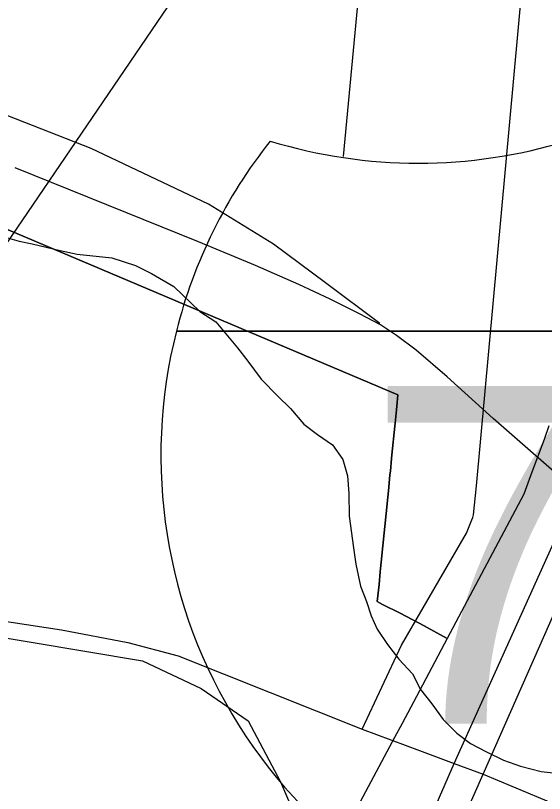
# Model space of a CAD drawing. Extents: x -8.2 to 38.5, y -0.1 to 21.9.
# Drawn here: x 8.43 to 8.6152, y 19.4649 to 19.7374 of the extents above; entities that cross this region are included whole.
import ezdxf

# ---------------------------------------------------------------- set-up
doc = ezdxf.new("R2010")
doc.units = 0
for name, color, linetype in [('Default', 7, 'Continuous'), ('GM_X_County_ROW', 7, 'Continuous'), ('GM_X_County_Subdivision_Text', 7, 'Continuous'), ('GM_X_Minor_River', 7, 'Continuous'), ('GM_X_Section_Text', 7, 'Continuous'), ('GM_X_State_Location', 7, 'Continuous'), ('GM_X_Township_Subdivision_Text', 7, 'Continuous'), ('GM_X_Township_Text', 7, 'Continuous'), ('GM_X_US_Location', 7, 'Continuous')]:
    doc.layers.add(name, color=color, linetype=linetype)

msp = doc.modelspace()

# ---------------------------------------------------------------- linework, layer by layer
at = {"layer": 'Default'}
msp.add_lwpolyline([(8.488876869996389, 19.749002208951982), (8.392444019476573, 19.60732572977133)], dxfattribs=at)
at = {"layer": 'GM_X_County_Subdivision_Text'}
for p, q in [((8.486301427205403, 19.62687261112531), (8.759554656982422, 19.62687261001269)), ((8.759554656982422, 19.62687261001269), (8.486301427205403, 19.62687261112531)), ((8.759554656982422, 19.62687261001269), (8.486301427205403, 19.62687261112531))]:
    msp.add_line(p, q, dxfattribs=at)
for centre, start, end in [((8.658439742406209, 19.583336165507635), 141.66895833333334, 165.8066458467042), ((8.571041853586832, 19.863266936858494), 253.00907500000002, 286.990925), ((8.658439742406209, 19.583336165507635), 165.8066458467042, 258.4630388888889)]:
    msp.add_arc(centre, 0.17755850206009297, start, end, dxfattribs=at)
at = {"layer": 'GM_X_Minor_River'}
msp.add_lwpolyline([(8.42638261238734, 19.65975531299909), (8.431270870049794, 19.658410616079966), (8.435793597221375, 19.657465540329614), (8.445583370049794, 19.655158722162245), (8.45160988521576, 19.65376667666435), (8.463719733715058, 19.65250341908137), (8.471977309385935, 19.649880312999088), (8.4775663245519, 19.646990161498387), (8.48536935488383, 19.642484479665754), (8.494526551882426, 19.633745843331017), (8.500083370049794, 19.630094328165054), (8.507710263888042, 19.621037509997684), (8.511323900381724, 19.61632728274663), (8.516018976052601, 19.610052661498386), (8.52186556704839, 19.604109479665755), (8.526255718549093, 19.599747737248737), (8.530979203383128, 19.594232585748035), (8.535776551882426, 19.59061137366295), (8.540956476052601, 19.586976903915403), (8.54455685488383, 19.581887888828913), (8.546231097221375, 19.5761189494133), (8.54675003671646, 19.57001857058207), (8.546818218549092, 19.562035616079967), (8.548284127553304, 19.55095417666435), (8.549197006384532, 19.545217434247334), (8.550797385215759, 19.53755076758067), (8.552867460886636, 19.532143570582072), (8.554570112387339, 19.52713220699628), (8.556666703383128, 19.522486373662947), (8.5602538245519, 19.51701857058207), (8.564232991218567, 19.511910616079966), (8.568973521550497, 19.506774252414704), (8.571799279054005, 19.50133864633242), (8.575778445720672, 19.496230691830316), (8.579744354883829, 19.49074773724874), (8.584496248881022, 19.485990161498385), (8.589295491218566, 19.48237084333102), (8.59488261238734, 19.479476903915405), (8.600848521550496, 19.47656970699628), (8.606844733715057, 19.474420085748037), (8.613994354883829, 19.472603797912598), (8.619289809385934, 19.472003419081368)], dxfattribs=at)
at = {"layer": 'GM_X_Section_Text'}
for points in [[(8.394526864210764, 19.6762265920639), (8.56389898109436, 19.60451387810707), (8.563499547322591, 19.600510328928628), (8.563373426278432, 19.599246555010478), (8.562913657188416, 19.5946385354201), (8.562805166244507, 19.593551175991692), (8.5623667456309, 19.589157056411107), (8.562240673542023, 19.587893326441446), (8.561798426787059, 19.583461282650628), (8.56167613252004, 19.582235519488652), (8.561233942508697, 19.57780390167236), (8.561107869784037, 19.576540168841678), (8.560669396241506, 19.572145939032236), (8.56054295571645, 19.57087865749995), (8.560101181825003, 19.566450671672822), (8.559974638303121, 19.5651831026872), (8.55953626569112, 19.560789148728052), (8.559406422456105, 19.559487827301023), (8.558967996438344, 19.55509367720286), (8.558841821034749, 19.553829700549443), (8.55839967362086, 19.549398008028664), (8.558273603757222, 19.54813445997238), (8.557835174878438, 19.543740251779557), (8.557709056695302, 19.542476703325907), (8.557266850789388, 19.538044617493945), (8.556678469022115, 19.532147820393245), (8.558511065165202, 19.53112924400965), (8.564637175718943, 19.527992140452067), (8.57303313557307, 19.52360819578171), (8.577541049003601, 19.521170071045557), (8.581184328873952, 19.519199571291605), (8.570372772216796, 19.49883275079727), (8.565355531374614, 19.489430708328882), (8.562717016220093, 19.48448630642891), (8.560027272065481, 19.47944578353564), (8.488876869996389, 19.34611624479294)], [(8.616774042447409, 19.593639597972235), (8.61504483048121, 19.58885246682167), (8.610823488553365, 19.5773831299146), (8.608011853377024, 19.569746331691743), (8.581184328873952, 19.519199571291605), (8.577541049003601, 19.521170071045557), (8.57303313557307, 19.52360819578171), (8.564637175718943, 19.527992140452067), (8.558511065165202, 19.53112924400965), (8.556678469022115, 19.532147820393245), (8.557266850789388, 19.538044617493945), (8.557709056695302, 19.542476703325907), (8.557835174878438, 19.543740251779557), (8.558273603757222, 19.54813445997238), (8.55839967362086, 19.549398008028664), (8.558841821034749, 19.553829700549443), (8.558967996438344, 19.55509367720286), (8.559406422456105, 19.559487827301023), (8.55953626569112, 19.560789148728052), (8.559974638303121, 19.5651831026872), (8.560101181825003, 19.566450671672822), (8.56054295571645, 19.57087865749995), (8.560669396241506, 19.572145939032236), (8.561107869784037, 19.576540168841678), (8.561233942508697, 19.57780390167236), (8.56167613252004, 19.582235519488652), (8.561798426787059, 19.583461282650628), (8.562240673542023, 19.587893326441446), (8.5623667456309, 19.589157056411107), (8.562805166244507, 19.593551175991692), (8.562913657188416, 19.5946385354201), (8.563373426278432, 19.599246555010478), (8.563499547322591, 19.600510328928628), (8.56389898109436, 19.60451387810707), (8.394526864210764, 19.6762265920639)]]:
    msp.add_lwpolyline(points, dxfattribs=at)
at = {"layer": 'GM_X_State_Location'}
for points in [[(8.436559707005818, 19.202808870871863), (8.438170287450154, 19.204608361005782), (8.451731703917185, 19.22115355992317), (8.470661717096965, 19.245124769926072), (8.48963403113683, 19.27319890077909), (8.500501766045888, 19.293405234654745), (8.52280774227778, 19.33571243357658), (8.583608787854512, 19.475364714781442), (8.648976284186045, 19.620396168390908), (8.68483678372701, 19.700999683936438), (8.718488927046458, 19.779536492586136), (8.743530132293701, 19.836493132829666), (8.758969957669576, 19.875366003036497), (8.78726278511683, 19.953556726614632), (8.831348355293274, 20.08427679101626), (8.846153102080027, 20.12529156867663), (8.856351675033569, 20.148320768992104), (8.867866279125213, 20.17080193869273), (8.87762674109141, 20.186264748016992), (8.889689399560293, 20.204469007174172), (8.90471348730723, 20.223989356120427), (8.923356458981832, 20.245593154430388), (8.963380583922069, 20.286786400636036)], [(8.356723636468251, 19.10552966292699), (8.422741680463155, 19.172425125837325), (8.440588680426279, 19.191521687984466), (8.448921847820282, 19.201569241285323), (8.464304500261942, 19.220458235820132), (8.487882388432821, 19.253247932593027), (8.509003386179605, 19.288144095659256), (8.5313093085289, 19.330451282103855), (8.593717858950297, 19.471594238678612), (8.658081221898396, 19.617333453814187), (8.692754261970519, 19.69800963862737), (8.715279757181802, 19.748607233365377)]]:
    msp.add_lwpolyline(points, dxfattribs=at)
at = {"layer": 'GM_X_Township_Subdivision_Text'}
for p, q in [((8.544787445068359, 19.68806024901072), (8.55579190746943, 19.805113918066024)), ((8.551324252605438, 19.487407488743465), (8.56519322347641, 19.51676719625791))]:
    msp.add_line(p, q, dxfattribs=at)
for points in [[(8.590076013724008, 19.561608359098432), (8.590333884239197, 19.56246273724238), (8.591371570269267, 19.572696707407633), (8.611833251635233, 19.795998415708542)], [(8.56519322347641, 19.51676719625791), (8.58788564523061, 19.556062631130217), (8.589818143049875, 19.560753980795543), (8.590076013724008, 19.561608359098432)]]:
    msp.add_lwpolyline(points, dxfattribs=at)
at = {"layer": 'GM_X_Township_Text'}
for points in [[(8.386176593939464, 19.531297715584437), (8.446064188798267, 19.522185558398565), (8.469359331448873, 19.51779869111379), (8.486913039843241, 19.513070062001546), (8.551324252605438, 19.487407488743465), (8.571502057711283, 19.479880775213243)], [(8.571502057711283, 19.479880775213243), (8.583608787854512, 19.475364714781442), (8.593717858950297, 19.471594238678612), (8.684086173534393, 19.433727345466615), (8.712787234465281, 19.421573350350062), (8.760054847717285, 19.407058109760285), (8.808503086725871, 19.39441944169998), (8.830505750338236, 19.39118833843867), (8.831416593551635, 19.39105447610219)]]:
    msp.add_lwpolyline(points, dxfattribs=at)
at = {"layer": 'GM_X_US_Location'}
for points in [[(8.557580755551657, 19.629565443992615), (8.538532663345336, 19.643775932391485), (8.52037404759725, 19.657330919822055), (8.49761178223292, 19.67139750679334), (8.456435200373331, 19.69083487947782), (8.427279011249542, 19.702343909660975), (8.41193374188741, 19.707203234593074), (8.39454230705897, 19.707970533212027), (8.379452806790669, 19.706180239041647), (8.342153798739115, 19.69976814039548)], [(8.656812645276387, 19.535037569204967), (8.65221706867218, 19.54135309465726), (8.645312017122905, 19.551173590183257), (8.63595183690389, 19.561761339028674), (8.627052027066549, 19.570200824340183), (8.597283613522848, 19.59628653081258), (8.581171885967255, 19.610863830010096), (8.570300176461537, 19.6201546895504), (8.563396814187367, 19.6252954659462), (8.557815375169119, 19.629040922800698), (8.550471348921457, 19.632933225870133), (8.540116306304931, 19.638074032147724), (8.529153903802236, 19.643240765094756), (8.513962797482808, 19.649838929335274), (8.494014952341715, 19.65812497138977), (8.429858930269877, 19.684076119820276)], [(8.415100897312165, 19.521253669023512), (8.474478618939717, 19.511309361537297), (8.49502915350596, 19.501650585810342), (8.511469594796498, 19.490347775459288), (8.522772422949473, 19.468975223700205), (8.52667699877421, 19.459932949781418)]]:
    msp.add_lwpolyline(points, dxfattribs=at)

# ---------------------------------------------------------------- texts
at = {"layer": 'GM_X_County_ROW'}
msp.add_text('75', height=0.0001893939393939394, rotation=1e-05, dxfattribs=at).set_placement((8.584209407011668, 19.51211130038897))
at = {"layer": 'GM_X_County_Subdivision_Text'}
msp.add_text('75', height=0.11837121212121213, dxfattribs=at).set_placement((8.55223309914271, 19.489268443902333))

doc.saveas('drawing.dxf')
